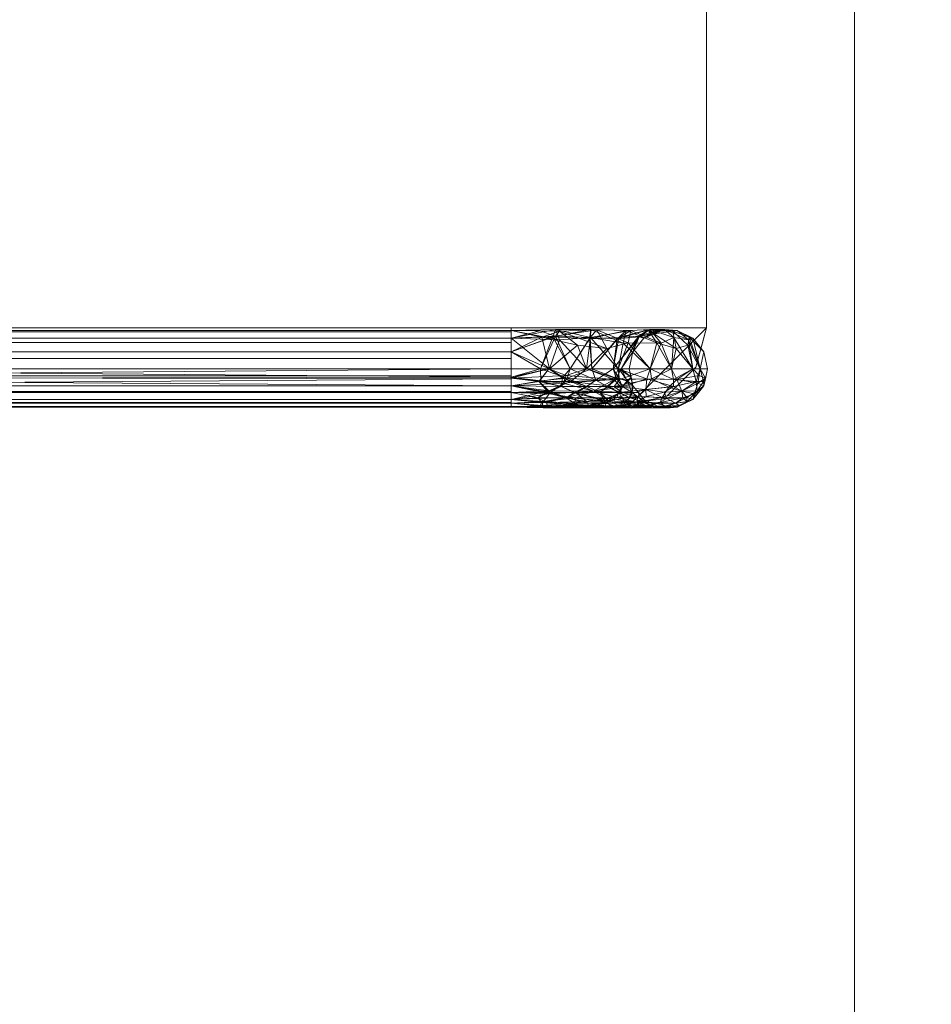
# Model space of a CAD drawing. Header units: inches. Extents: x -774 to 289, y -440 to 407.
# Tile 593 of 656: x 84 to 96, y 181 to 193. Entities that reach past the tile are written whole.
import ezdxf

# ---------------------------------------------------------------- set-up
doc = ezdxf.new("R2010")
doc.units = ezdxf.units.IN
doc.header["$MEASUREMENT"] = 0
for name, color, linetype, lineweight in [('A-FLOR', 192, 'Continuous', 13), ('A-ROOF', 132, 'Continuous', 13), ('I-FURN', 30, 'Continuous', 9)]:
    doc.layers.add(name, color=color, linetype=linetype, lineweight=lineweight)

# ---------------------------------------------------------------- blocks, each defined once
blk = doc.blocks.new('Chair-Breuer - Chair-Breuer-315749-_3D_')
at = {"layer": 'I-FURN'}
mesh = blk.add_polyface(dxfattribs=at)
corners = [(7.5, 9.5, 18), (-7.5, 9.5, 18), (-8, 9.366, 18), (-8.366, 9, 18), (-8.5, 8.5, 18), (-8.5, -5, 18), (-8.366, -5.5, 18), (-8, -5.866, 18), (-7.5, -6, 18), (7.5, -6, 18), (8, -5.866, 18), (8.366, -5.5, 18), (8.5, -5, 18), (8.5, 8.5, 18), (8.366, 9, 18), (8, 9.366, 18)]
mesh.append_faces([[corners[k] for k in face] for face in [(0, 13, 14, 15), (4, 1, 2, 3)]], dxfattribs={"vtx0": -1})
mesh.append_faces([[corners[k] for k in face] for face in [(13, 0, 9, 12)]], dxfattribs={"vtx0": -1, "vtx1": -1, "vtx2": -1})
mesh.append_faces([[corners[k] for k in face] for face in [(9, 0, 1, 8)]], dxfattribs={"vtx0": -1, "vtx2": -1})
mesh.append_faces([[corners[k] for k in face] for face in [(1, 4, 5, 8)]], dxfattribs={"vtx0": -1, "vtx2": -1, "vtx3": -1})
mesh.append_faces([[corners[k] for k in face] for face in [(11, 12, 9, 10)]], dxfattribs={"vtx1": -1})
mesh.append_faces([[corners[k] for k in face] for face in [(6, 7, 8, 5)]], dxfattribs={"vtx2": -1})
mesh = blk.add_polyface(dxfattribs=at)
corners = [(7.5, 9.5, 16.5), (8, 9.366, 16.5), (8.366, 9, 16.5), (8.5, 8.5, 16.5), (8.5, -5, 16.5), (8.366, -5.5, 16.5), (8, -5.866, 16.5), (7.5, -6, 16.5), (-7.5, -6, 16.5), (-8, -5.866, 16.5), (-8.366, -5.5, 16.5), (-8.5, -5, 16.5), (-8.5, 8.5, 16.5), (-8.366, 9, 16.5), (-8, 9.366, 16.5), (-7.5, 9.5, 16.5)]
mesh.append_faces([[corners[k] for k in face] for face in [(7, 0, 3, 4)]], dxfattribs={"vtx0": -1, "vtx1": -1, "vtx3": -1})
mesh.append_faces([[corners[k] for k in face] for face in [(11, 12, 15, 8)]], dxfattribs={"vtx1": -1, "vtx2": -1, "vtx3": -1})
mesh.append_faces([[corners[k] for k in face] for face in [(7, 8, 15, 0)]], dxfattribs={"vtx1": -1, "vtx3": -1})
mesh.append_faces([[corners[k] for k in face] for face in [(9, 10, 11, 8), (5, 6, 7, 4)]], dxfattribs={"vtx2": -1})
mesh.append_faces([[corners[k] for k in face] for face in [(12, 13, 14, 15), (0, 1, 2, 3)]], dxfattribs={"vtx3": -1})
mesh = blk.add_polyface(dxfattribs=at)
corners = [(-7.5, 9.5, 18), (7.5, 9.5, 18), (7.5, 9.5, 16.5), (-7.5, 9.5, 16.5)]
mesh.append_faces([[corners[k] for k in face] for face in [(3, 0, 1, 2)]])
mesh = blk.add_polyface(dxfattribs=at)
corners = [(7.5, 9.5, 18), (8, 9.366, 18), (8.366, 9, 18), (8.5, 8.5, 18), (8.5, 8.5, 16.5), (8.366, 9, 16.5), (8, 9.366, 16.5), (7.5, 9.5, 16.5), (8.448, 8.692, 16.5), (8.433, 8.75, 18), (8.183, 9.183, 18), (8.183, 9.183, 16.5), (7.692, 9.448, 18), (7.75, 9.433, 16.5)]
mesh.append_faces([[corners[k] for k in face] for face in [(9, 5, 2), (5, 9, 8), (1, 13, 12), (13, 1, 6)]], dxfattribs={"vtx0": -1, "vtx1": -1})
mesh.append_faces([[corners[k] for k in face] for face in [(8, 9, 3), (10, 11, 6, 1), (12, 13, 7), (11, 10, 2, 5)]], dxfattribs={"vtx0": -1, "vtx2": -1})
mesh.append_faces([[corners[k] for k in face] for face in [(3, 4, 8), (7, 0, 12)]], dxfattribs={"vtx2": -1})
mesh = blk.add_polyface(dxfattribs=at)
corners = [(8.021, 9.515, 2.5), (8.021, 9.325, 1.543), (8.021, 8.783, 0.732), (8.021, 7.972, 0.19), (8.021, 7.015, 0), (7.804, 7.015, 0.049), (7.63, 7.015, 0.188), (7.534, 7.015, 0.388), (7.534, 7.015, 0.611), (7.63, 7.015, 0.811), (7.804, 7.015, 0.95), (8.021, 7.015, 1), (8.021, 7.765, 1.201), (8.021, 8.314, 1.75), (8.021, 8.515, 2.5), (7.804, 8.565, 2.5), (7.63, 8.704, 2.5), (7.534, 8.904, 2.5), (7.534, 9.127, 2.5), (7.63, 9.327, 2.5), (7.804, 9.466, 2.5), (8.021, 9.418, 2.012), (8.021, 7.503, 0.097), (7.524, 8.105, 0.756), (7.522, 8.781, 1.488), (7.543, 7.629, 0.442), (7.608, 7.581, 0.877), (7.653, 9.271, 1.884), (7.613, 8.642, 1.97), (7.618, 7.405, 0.237), (7.538, 7.379, 0.666), (7.723, 7.861, 0.252), (8.021, 8.378, 0.461), (7.692, 8.505, 0.648), (7.642, 8.362, 1.505), (7.697, 8.922, 1.073), (7.533, 8.536, 1.036), (7.623, 8.019, 1.13), (7.522, 8.964, 1.935), (8.021, 9.054, 1.137), (8.021, 7.39, 1.1), (8.021, 8.415, 2.125), (7.764, 8.234, 0.399), (8.021, 8.04, 1.475), (7.622, 9.085, 1.492)]
mesh.append_faces([[corners[k] for k in face] for face in [(8, 25, 7), (32, 33, 2), (22, 31, 3), (17, 38, 16), (3, 42, 32), (1, 27, 21), (16, 28, 15), (18, 38, 17), (43, 37, 12)]], dxfattribs={"vtx0": -1, "vtx1": -1})
mesh.append_faces([[corners[k] for k in face] for face in [(33, 35, 2), (25, 26, 23), (38, 44, 24), (25, 29, 7), (23, 42, 25), (30, 9, 26), (42, 33, 32), (42, 23, 33), (25, 8, 30), (38, 18, 27), (44, 38, 27), (37, 43, 34), (22, 29, 31), (5, 29, 22), (35, 33, 36), (19, 21, 27), (34, 28, 24), (24, 28, 38), (41, 15, 28), (29, 25, 31), (26, 25, 30), (3, 31, 42), (36, 33, 23), (36, 34, 24), (37, 23, 26), (44, 35, 24), (44, 39, 35), (36, 23, 37), (35, 36, 24), (37, 26, 12), (36, 37, 34), (16, 38, 28), (10, 40, 26), (13, 28, 34), (42, 31, 25), (1, 44, 27)]], dxfattribs={"vtx0": -1, "vtx1": -1, "vtx2": -1})
mesh.append_faces([[corners[k] for k in face] for face in [(29, 5, 6), (30, 8, 9), (28, 13, 41), (26, 9, 10), (21, 19, 20)]], dxfattribs={"vtx0": -1, "vtx2": -1})
mesh.append_faces([[corners[k] for k in face] for face in [(4, 5, 22), (14, 15, 41)]], dxfattribs={"vtx1": -1})
mesh.append_faces([[corners[k] for k in face] for face in [(40, 12, 26), (6, 7, 29), (18, 19, 27), (1, 39, 44), (39, 2, 35), (43, 13, 34)]], dxfattribs={"vtx1": -1, "vtx2": -1})
mesh.append_faces([[corners[k] for k in face] for face in [(10, 11, 40), (20, 0, 21)]], dxfattribs={"vtx2": -1})
mesh = blk.add_polyface(dxfattribs=at)
corners = [(8.021, 7.015, 16.5), (8.021, 7.972, 16.31), (8.021, 8.783, 15.768), (8.021, 9.325, 14.957), (8.021, 9.515, 14), (7.804, 9.466, 14), (7.63, 9.327, 14), (7.534, 9.127, 14), (7.534, 8.904, 14), (7.63, 8.704, 14), (7.804, 8.565, 14), (8.021, 8.515, 14), (8.021, 8.314, 14.75), (8.021, 7.765, 15.299), (8.021, 7.015, 15.5), (7.804, 7.015, 15.55), (7.63, 7.015, 15.688), (7.534, 7.015, 15.889), (7.534, 7.015, 16.111), (7.63, 7.015, 16.312), (7.804, 7.015, 16.45), (8.021, 7.503, 16.403), (8.021, 9.418, 14.487), (7.524, 8.759, 15.09), (7.522, 8.027, 15.766), (7.543, 9.073, 14.613), (7.608, 8.638, 14.566), (7.653, 7.631, 16.256), (7.613, 7.545, 15.626), (7.618, 9.278, 14.39), (7.538, 8.849, 14.364), (7.723, 9.263, 14.846), (8.021, 9.054, 15.362), (7.692, 8.867, 15.489), (7.642, 8.01, 15.346), (7.697, 8.442, 15.907), (7.533, 8.479, 15.521), (7.623, 8.385, 15.003), (7.522, 7.58, 15.948), (8.021, 8.378, 16.039), (8.021, 8.415, 14.375), (8.021, 7.39, 15.4), (7.764, 9.116, 15.219), (8.021, 8.04, 15.025), (7.622, 8.023, 16.069)]
mesh.append_faces([[corners[k] for k in face] for face in [(8, 25, 7), (32, 33, 2), (22, 31, 3), (17, 38, 16), (3, 42, 32), (1, 27, 21), (16, 28, 15), (18, 38, 17), (43, 37, 12)]], dxfattribs={"vtx0": -1, "vtx1": -1})
mesh.append_faces([[corners[k] for k in face] for face in [(33, 35, 2), (25, 26, 23), (38, 44, 24), (25, 29, 7), (23, 42, 25), (30, 9, 26), (42, 33, 32), (42, 23, 33), (25, 8, 30), (38, 18, 27), (44, 38, 27), (37, 43, 34), (22, 29, 31), (5, 29, 22), (35, 33, 36), (19, 21, 27), (34, 28, 24), (24, 28, 38), (41, 15, 28), (29, 25, 31), (26, 25, 30), (3, 31, 42), (36, 33, 23), (36, 34, 24), (37, 23, 26), (44, 35, 24), (44, 39, 35), (36, 23, 37), (35, 36, 24), (37, 26, 12), (36, 37, 34), (16, 38, 28), (10, 40, 26), (13, 28, 34), (42, 31, 25), (1, 44, 27)]], dxfattribs={"vtx0": -1, "vtx1": -1, "vtx2": -1})
mesh.append_faces([[corners[k] for k in face] for face in [(29, 5, 6), (30, 8, 9), (28, 13, 41), (26, 9, 10), (21, 19, 20)]], dxfattribs={"vtx0": -1, "vtx2": -1})
mesh.append_faces([[corners[k] for k in face] for face in [(4, 5, 22), (14, 15, 41)]], dxfattribs={"vtx1": -1})
mesh.append_faces([[corners[k] for k in face] for face in [(40, 12, 26), (6, 7, 29), (18, 19, 27), (1, 39, 44), (39, 2, 35), (43, 13, 34)]], dxfattribs={"vtx1": -1, "vtx2": -1})
mesh.append_faces([[corners[k] for k in face] for face in [(10, 11, 40), (20, 0, 21)]], dxfattribs={"vtx2": -1})
mesh = blk.add_polyface(dxfattribs=at)
corners = [(8.021, 9.515, 2.5), (7.804, 9.466, 2.5), (7.63, 9.327, 2.5), (7.534, 9.127, 2.5), (7.534, 8.904, 2.5), (7.63, 8.704, 2.5), (7.804, 8.565, 2.5), (8.021, 8.515, 2.5), (8.021, 8.515, 14), (7.804, 8.565, 14), (7.63, 8.704, 14), (7.534, 8.904, 14), (7.534, 9.127, 14), (7.63, 9.327, 14), (7.804, 9.466, 14), (8.021, 9.515, 14)]
mesh.append_faces([[corners[k] for k in face] for face in [(10, 11, 4, 5), (9, 10, 5, 6), (3, 4, 11, 12), (12, 13, 2, 3), (13, 14, 1, 2)]], dxfattribs={"vtx1": -1, "vtx3": -1})
mesh.append_faces([[corners[k] for k in face] for face in [(7, 8, 9, 6)]], dxfattribs={"vtx2": -1})
mesh.append_faces([[corners[k] for k in face] for face in [(14, 15, 0, 1)]], dxfattribs={"vtx3": -1})
mesh = blk.add_polyface(dxfattribs=at)
corners = [(8.021, 8.515, 2.5), (8.021, 8.314, 1.75), (8.021, 7.765, 1.201), (8.021, 7.015, 1), (8.238, 7.015, 0.95), (8.412, 7.015, 0.811), (8.508, 7.015, 0.611), (8.508, 7.015, 0.388), (8.412, 7.015, 0.188), (8.238, 7.015, 0.049), (8.021, 7.015, 0), (8.021, 7.972, 0.19), (8.021, 8.783, 0.732), (8.021, 9.325, 1.543), (8.021, 9.515, 2.5), (8.238, 9.466, 2.5), (8.412, 9.327, 2.5), (8.508, 9.127, 2.5), (8.508, 8.904, 2.5), (8.412, 8.704, 2.5), (8.238, 8.565, 2.5), (8.446, 8.616, 0.899), (8.322, 8.147, 1.368), (8.485, 7.997, 0.975), (8.52, 8.785, 1.502), (8.307, 8.063, 0.329), (8.307, 9.186, 1.452), (8.52, 7.823, 0.642), (8.482, 8.652, 1.735), (8.46, 9.104, 1.695), (8.46, 7.817, 0.41), (8.165, 8.091, 1.424), (8.247, 7.653, 1.083), (8.392, 7.708, 0.985), (8.247, 8.432, 1.862), (8.387, 8.517, 1.794), (8.431, 8.255, 1.316), (8.491, 8.395, 1.296), (8.519, 8.24, 0.977), (8.507, 8.353, 0.856), (8.513, 8.653, 1.51), (8.519, 8.895, 1.976), (8.512, 9.033, 1.944), (8.495, 8.76, 1.228), (8.521, 8.541, 1.228), (8.515, 8.64, 1.21), (8.508, 9.015, 2.5), (8.46, 8.804, 2.5), (8.451, 8.717, 2.112), (8.497, 8.824, 2.13), (8.39, 8.642, 2.155), (8.325, 8.634, 2.5), (8.321, 8.545, 2.031), (8.322, 8.402, 1.699), (8.46, 9.227, 2.5), (8.438, 9.254, 2.089), (8.342, 9.349, 2.017), (8.206, 9.39, 1.839), (8.158, 9.123, 1.19), (8.284, 8.73, 0.785), (8.393, 9.2, 1.68), (8.385, 8.935, 1.157), (8.487, 9.161, 2.109), (8.158, 8.393, 0.436), (8.182, 7.769, 0.144), (8.302, 7.494, 0.134), (8.388, 7.71, 0.266), (8.401, 8.234, 0.52), (8.46, 7.015, 0.288), (8.489, 7.42, 0.361), (8.517, 7.422, 0.476), (8.503, 7.805, 0.516), (8.518, 7.44, 0.598), (8.46, 7.015, 0.711), (8.452, 7.464, 0.812), (8.513, 7.835, 0.776), (8.508, 7.015, 0.5), (8.441, 7.41, 0.263), (8.496, 7.476, 0.713), (8.374, 8.625, 0.782), (8.321, 8.419, 0.553), (8.246, 8.325, 0.433), (8.021, 9.42, 2.021), (8.141, 9.488, 2.5), (8.105, 9.409, 1.802), (8.465, 8.239, 0.636), (8.021, 7.494, 0.095), (8.141, 7.015, 0.027), (8.182, 7.37, 0.052), (8.021, 8.04, 1.475), (8.247, 7.977, 1.279), (8.249, 8.241, 1.542), (8.139, 7.726, 1.163), (8.129, 7.015, 0.975), (8.021, 7.39, 1.1), (8.173, 7.392, 1.023), (8.327, 7.842, 1.125), (8.323, 7.459, 0.961), (8.325, 7.015, 0.881), (8.39, 7.35, 0.872), (8.129, 8.54, 2.5), (8.021, 8.387, 2.022), (8.135, 8.381, 1.848), (8.182, 8.501, 2.149), (8.438, 7.972, 1.064), (8.442, 8.495, 1.601), (8.497, 8.968, 1.594), (8.325, 9.397, 2.5), (8.021, 9.054, 1.137), (8.254, 9.02, 1.104), (8.451, 8.911, 1.279), (8.148, 8.8, 0.772), (8.021, 8.378, 0.461), (8.325, 7.015, 0.119)]
mesh.append_faces([[corners[k] for k in face] for face in [(8, 77, 68), (46, 42, 17), (20, 52, 51), (17, 62, 54), (87, 88, 9), (76, 72, 6), (4, 95, 93), (1, 102, 101), (108, 111, 12)]], dxfattribs={"vtx0": -1, "vtx1": -1})
mesh.append_faces([[corners[k] for k in face] for face in [(65, 9, 88), (86, 88, 87), (67, 30, 66), (62, 29, 55), (45, 43, 24), (72, 75, 78), (40, 41, 49), (31, 102, 1), (95, 94, 93), (96, 90, 32), (15, 56, 57), (28, 105, 37), (22, 90, 96), (59, 61, 79), (111, 59, 81), (35, 48, 50), (55, 56, 16), (44, 45, 24), (104, 23, 36), (70, 7, 69), (42, 46, 41), (31, 91, 102), (60, 61, 26), (37, 23, 38), (52, 35, 50), (35, 36, 105), (11, 63, 64), (69, 77, 30), (8, 65, 66), (30, 67, 85), (84, 58, 13), (50, 48, 19), (90, 91, 31), (32, 90, 92), (99, 33, 97), (33, 96, 97), (53, 35, 52), (35, 53, 36), (49, 28, 40), (36, 22, 96), (36, 23, 37), (23, 75, 38), (40, 28, 37), (39, 38, 27), (40, 44, 24), (39, 27, 71), (39, 21, 43), (44, 37, 38), (41, 40, 24), (41, 24, 42), (49, 41, 18), (106, 24, 43), (54, 62, 55), (110, 21, 61), (106, 29, 62), (37, 44, 40), (39, 44, 38), (44, 39, 45), (39, 43, 45), (105, 48, 35), (47, 48, 49), (28, 49, 48), (20, 103, 52), (53, 52, 34), (50, 51, 52), (91, 53, 34), (36, 53, 22), (56, 55, 60), (42, 62, 17), (29, 60, 55), (57, 56, 26), (58, 57, 26), (109, 58, 26), (111, 108, 58), (109, 61, 59), (81, 59, 80), (106, 110, 29), (26, 56, 60), (110, 60, 29), (61, 21, 79), (62, 42, 106), (63, 81, 64), (111, 63, 12), (65, 64, 25), (66, 65, 25), (67, 66, 25), (68, 77, 69), (79, 80, 59), (85, 67, 21), (30, 71, 69), (66, 77, 8), (69, 71, 70), (72, 70, 27), (72, 76, 70), (71, 30, 85), (70, 71, 27), (27, 75, 72), (33, 99, 74), (72, 78, 6), (104, 74, 23), (38, 75, 27), (78, 23, 74), (30, 77, 66), (23, 78, 75), (73, 78, 74), (21, 67, 79), (80, 67, 25), (67, 80, 79), (81, 80, 25), (64, 81, 25), (81, 63, 111), (84, 83, 57), (83, 84, 82), (58, 84, 57), (21, 39, 85), (71, 85, 39), (88, 86, 64), (65, 88, 64), (91, 90, 22), (92, 90, 31), (53, 91, 22), (91, 34, 102), (89, 92, 31), (92, 95, 32), (32, 95, 4), (94, 95, 92), (97, 96, 32), (96, 33, 104), (32, 4, 97), (98, 99, 97), (74, 99, 5), (102, 103, 101), (103, 102, 34), (103, 34, 52), (101, 103, 100), (96, 104, 36), (74, 104, 33), (37, 105, 36), (48, 105, 28), (24, 106, 42), (110, 106, 43), (61, 109, 26), (111, 109, 59), (21, 110, 43), (60, 110, 61), (111, 58, 109)]], dxfattribs={"vtx0": -1, "vtx1": -1, "vtx2": -1})
mesh.append_faces([[corners[k] for k in face] for face in [(84, 13, 82), (63, 11, 112), (31, 1, 89), (49, 18, 47), (92, 2, 94), (48, 47, 19), (50, 19, 51), (56, 15, 107), (65, 8, 113), (74, 5, 73), (57, 83, 15), (92, 89, 2), (97, 4, 98), (99, 98, 5)]], dxfattribs={"vtx0": -1, "vtx2": -1})
mesh.append_faces([[corners[k] for k in face] for face in [(7, 68, 69), (16, 54, 55), (73, 6, 78), (46, 18, 41), (76, 7, 70), (86, 11, 64), (20, 100, 103), (107, 16, 56), (108, 13, 58), (112, 12, 63), (113, 9, 65)]], dxfattribs={"vtx1": -1, "vtx2": -1})
mesh.append_faces([[corners[k] for k in face] for face in [(100, 0, 101), (82, 14, 83), (87, 10, 86), (94, 3, 93)]], dxfattribs={"vtx2": -1})
mesh = blk.add_polyface(dxfattribs=at)
corners = [(8.021, 8.515, 2.5), (8.238, 8.565, 2.5), (8.412, 8.704, 2.5), (8.508, 8.904, 2.5), (8.508, 9.127, 2.5), (8.412, 9.327, 2.5), (8.238, 9.466, 2.5), (8.021, 9.515, 2.5), (8.021, 9.515, 14), (8.238, 9.466, 14), (8.412, 9.327, 14), (8.508, 9.127, 14), (8.508, 8.904, 14), (8.412, 8.704, 14), (8.238, 8.565, 14), (8.021, 8.515, 14), (8.165, 9.483, 2.5), (8.129, 9.491, 14), (8.325, 9.397, 14), (8.325, 9.397, 2.5), (8.46, 9.227, 14), (8.46, 9.227, 2.5), (8.508, 9.015, 2.5), (8.508, 9.015, 14), (8.46, 8.804, 14), (8.46, 8.804, 2.5), (8.325, 8.634, 14), (8.325, 8.634, 2.5), (8.165, 8.548, 14), (8.129, 8.54, 2.5)]
mesh.append_faces([[corners[k] for k in face] for face in [(17, 7, 8)]], dxfattribs={"vtx0": -1})
mesh.append_faces([[corners[k] for k in face] for face in [(9, 16, 17), (28, 1, 14), (7, 17, 16), (1, 28, 29), (15, 29, 28)]], dxfattribs={"vtx0": -1, "vtx1": -1})
mesh.append_faces([[corners[k] for k in face] for face in [(9, 6, 16)]], dxfattribs={"vtx0": -1, "vtx2": -1})
mesh.append_faces([[corners[k] for k in face] for face in [(19, 6, 9, 18), (21, 5, 10, 20), (5, 19, 18, 10), (4, 21, 20, 11), (23, 12, 3, 22), (25, 3, 12, 24), (13, 26, 27, 2), (24, 13, 2, 25), (1, 27, 26, 14), (22, 4, 11, 23)]], dxfattribs={"vtx1": -1, "vtx3": -1})
mesh.append_faces([[corners[k] for k in face] for face in [(15, 0, 29)]], dxfattribs={"vtx2": -1})
mesh = blk.add_polyface(dxfattribs=at)
corners = [(8.021, 7.015, 15.5), (8.021, 7.765, 15.299), (8.021, 8.314, 14.75), (8.021, 8.515, 14), (8.238, 8.565, 14), (8.412, 8.704, 14), (8.508, 8.904, 14), (8.508, 9.127, 14), (8.412, 9.327, 14), (8.238, 9.466, 14), (8.021, 9.515, 14), (8.021, 9.325, 14.957), (8.021, 8.783, 15.768), (8.021, 7.972, 16.31), (8.021, 7.015, 16.5), (8.238, 7.015, 16.45), (8.412, 7.015, 16.312), (8.508, 7.015, 16.111), (8.508, 7.015, 15.889), (8.412, 7.015, 15.688), (8.238, 7.015, 15.55), (8.446, 8.616, 15.6), (8.322, 8.147, 15.132), (8.485, 8.54, 14.981), (8.52, 8.013, 15.77), (8.307, 9.186, 15.048), (8.307, 8.063, 16.17), (8.52, 8.873, 14.808), (8.482, 7.78, 15.636), (8.46, 7.82, 16.089), (8.46, 9.106, 14.802), (8.165, 8.091, 15.076), (8.247, 8.432, 14.638), (8.392, 8.53, 14.693), (8.247, 7.653, 15.417), (8.387, 7.721, 15.502), (8.431, 8.199, 15.24), (8.491, 8.219, 15.379), (8.519, 8.539, 15.225), (8.507, 8.659, 15.337), (8.513, 8.005, 15.637), (8.519, 7.539, 15.88), (8.512, 7.571, 16.017), (8.495, 8.287, 15.745), (8.521, 8.288, 15.525), (8.515, 8.305, 15.625), (8.508, 7.015, 16), (8.46, 7.015, 15.788), (8.451, 7.403, 15.701), (8.497, 7.385, 15.809), (8.39, 7.36, 15.627), (8.325, 7.015, 15.619), (8.321, 7.484, 15.53), (8.322, 7.816, 15.386), (8.46, 7.015, 16.212), (8.438, 7.426, 16.239), (8.342, 7.498, 16.334), (8.206, 7.676, 16.374), (8.158, 8.325, 16.107), (8.284, 8.73, 15.715), (8.393, 7.836, 16.185), (8.385, 8.358, 15.92), (8.487, 7.407, 16.146), (8.158, 9.079, 15.377), (8.182, 9.371, 14.753), (8.302, 9.381, 14.479), (8.388, 9.25, 14.694), (8.401, 8.995, 15.219), (8.46, 9.227, 14), (8.489, 9.154, 14.404), (8.517, 9.039, 14.406), (8.503, 8.999, 14.789), (8.518, 8.918, 14.425), (8.46, 8.804, 14), (8.452, 8.703, 14.448), (8.513, 8.74, 14.819), (8.508, 9.015, 14), (8.441, 9.252, 14.394), (8.496, 8.802, 14.461), (8.374, 8.733, 15.609), (8.321, 8.963, 15.403), (8.246, 9.082, 15.31), (8.021, 7.494, 16.405), (8.141, 7.015, 16.473), (8.105, 7.713, 16.393), (8.465, 8.879, 15.223), (8.021, 9.42, 14.478), (8.141, 9.488, 14), (8.182, 9.463, 14.354), (8.021, 8.04, 15.025), (8.247, 8.236, 14.962), (8.249, 7.973, 15.225), (8.139, 8.352, 14.71), (8.129, 8.54, 14), (8.021, 8.415, 14.375), (8.173, 8.492, 14.376), (8.327, 8.39, 14.827), (8.323, 8.554, 14.444), (8.325, 8.634, 14), (8.39, 8.644, 14.334), (8.129, 7.015, 15.525), (8.021, 7.493, 15.372), (8.135, 7.667, 15.366), (8.182, 7.366, 15.486), (8.438, 8.451, 14.956), (8.442, 7.914, 15.48), (8.497, 7.921, 15.953), (8.325, 7.015, 16.381), (8.021, 8.378, 16.039), (8.254, 8.412, 16.004), (8.451, 8.237, 15.896), (8.148, 8.743, 15.784), (8.021, 9.054, 15.362), (8.325, 9.397, 14)]
mesh.append_faces([[corners[k] for k in face] for face in [(8, 77, 68), (46, 42, 17), (19, 48, 47), (20, 52, 51), (17, 62, 54), (87, 88, 9), (76, 72, 6), (4, 95, 93), (1, 102, 101), (108, 111, 12)]], dxfattribs={"vtx0": -1, "vtx1": -1})
mesh.append_faces([[corners[k] for k in face] for face in [(65, 9, 88), (86, 88, 87), (67, 30, 66), (62, 29, 55), (45, 43, 24), (72, 75, 78), (40, 41, 49), (31, 102, 1), (95, 94, 93), (90, 31, 92), (15, 56, 57), (28, 105, 37), (22, 90, 96), (59, 61, 79), (111, 59, 81), (35, 48, 50), (55, 56, 16), (44, 45, 24), (104, 23, 36), (70, 7, 69), (42, 46, 41), (31, 91, 102), (60, 61, 26), (37, 23, 38), (52, 35, 50), (35, 36, 105), (11, 63, 64), (69, 77, 30), (8, 65, 66), (30, 67, 85), (84, 58, 13), (48, 19, 50), (90, 91, 31), (32, 90, 92), (99, 33, 97), (33, 96, 97), (53, 35, 52), (35, 53, 36), (105, 48, 35), (36, 22, 96), (36, 23, 37), (23, 75, 38), (40, 28, 37), (39, 38, 27), (40, 44, 24), (39, 27, 71), (39, 21, 43), (44, 37, 38), (41, 40, 24), (41, 24, 42), (49, 41, 18), (106, 24, 43), (54, 62, 55), (110, 21, 61), (106, 29, 62), (37, 44, 40), (39, 44, 38), (44, 39, 45), (39, 43, 45), (28, 40, 49), (47, 48, 49), (28, 49, 48), (20, 103, 52), (53, 52, 34), (50, 51, 52), (91, 53, 34), (36, 53, 22), (56, 55, 60), (42, 62, 17), (29, 60, 55), (57, 56, 26), (58, 57, 26), (109, 58, 26), (111, 108, 58), (109, 61, 59), (81, 59, 80), (106, 110, 29), (26, 56, 60), (110, 60, 29), (61, 21, 79), (62, 42, 106), (63, 81, 64), (111, 63, 12), (65, 64, 25), (66, 65, 25), (67, 66, 25), (68, 77, 69), (79, 80, 59), (85, 67, 21), (30, 71, 69), (66, 77, 8), (69, 71, 70), (72, 70, 27), (72, 76, 70), (71, 30, 85), (70, 71, 27), (27, 75, 72), (33, 99, 74), (72, 78, 6), (104, 74, 23), (38, 75, 27), (78, 23, 74), (30, 77, 66), (23, 78, 75), (73, 78, 74), (21, 67, 79), (80, 67, 25), (67, 80, 79), (81, 80, 25), (64, 81, 25), (81, 63, 111), (84, 83, 57), (83, 84, 82), (58, 84, 57), (21, 39, 85), (71, 85, 39), (88, 86, 64), (65, 88, 64), (96, 90, 32), (91, 90, 22), (53, 91, 22), (91, 34, 102), (89, 92, 31), (92, 95, 32), (32, 95, 4), (94, 95, 92), (97, 96, 32), (96, 33, 104), (32, 4, 97), (98, 99, 97), (74, 99, 5), (102, 103, 101), (103, 102, 34), (103, 34, 52), (101, 103, 100), (96, 104, 36), (74, 104, 33), (37, 105, 36), (48, 105, 28), (24, 106, 42), (110, 106, 43), (61, 109, 26), (111, 109, 59), (21, 110, 43), (60, 110, 61), (111, 58, 109)]], dxfattribs={"vtx0": -1, "vtx1": -1, "vtx2": -1})
mesh.append_faces([[corners[k] for k in face] for face in [(84, 13, 82), (63, 11, 112), (31, 1, 89), (49, 18, 47), (92, 2, 94), (50, 19, 51), (56, 15, 107), (65, 8, 113), (74, 5, 73), (57, 83, 15), (92, 89, 2), (97, 4, 98), (99, 98, 5)]], dxfattribs={"vtx0": -1, "vtx2": -1})
mesh.append_faces([[corners[k] for k in face] for face in [(7, 68, 69), (16, 54, 55), (73, 6, 78), (46, 18, 41), (76, 7, 70), (86, 11, 64), (20, 100, 103), (107, 16, 56), (108, 13, 58), (112, 12, 63), (113, 9, 65)]], dxfattribs={"vtx1": -1, "vtx2": -1})
mesh.append_faces([[corners[k] for k in face] for face in [(100, 0, 101), (82, 14, 83), (87, 10, 86), (94, 3, 93)]], dxfattribs={"vtx2": -1})
mesh = blk.add_polyface(dxfattribs=at)
corners = [(8.5, 8.5, 18), (8.5, -5, 18), (8.5, -5, 16.5), (8.5, 8.5, 16.5)]
mesh.append_faces([[corners[k] for k in face] for face in [(3, 0, 1, 2)]])
mesh = blk.add_polyface(dxfattribs=at)
corners = [(8.5, 7.015, 0.5), (8.45, 7.015, 0.283), (8.312, 7.015, 0.109), (8.111, 7.015, 0.012), (7.889, 7.015, 0.012), (7.688, 7.015, 0.109), (7.55, 7.015, 0.283), (7.5, 7.015, 0.5), (7.55, 7.015, 0.717), (7.688, 7.015, 0.891), (7.889, 7.015, 0.987), (8.111, 7.015, 0.987), (8.312, 7.015, 0.891), (8.45, 7.015, 0.717)]
mesh.append_faces([[corners[k] for k in face] for face in [(8, 6, 7)]], dxfattribs={"vtx0": -1})
mesh.append_faces([[corners[k] for k in face] for face in [(0, 6, 8, 11)]], dxfattribs={"vtx0": -1, "vtx1": -1, "vtx2": -1, "vtx3": -1})
mesh.append_faces([[corners[k] for k in face] for face in [(2, 3, 0, 1)]], dxfattribs={"vtx1": -1})
mesh.append_faces([[corners[k] for k in face] for face in [(3, 4, 0)]], dxfattribs={"vtx1": -1, "vtx2": -1})
mesh.append_faces([[corners[k] for k in face] for face in [(4, 5, 6, 0)]], dxfattribs={"vtx2": -1, "vtx3": -1})
mesh.append_faces([[corners[k] for k in face] for face in [(8, 9, 10, 11), (11, 12, 13, 0)]], dxfattribs={"vtx3": -1})
mesh = blk.add_polyface(dxfattribs=at)
corners = [(7.5, -6, 0.5), (7.55, -6, 0.717), (7.688, -6, 0.891), (7.889, -6, 0.987), (8.111, -6, 0.987), (8.312, -6, 0.891), (8.45, -6, 0.717), (8.5, -6, 0.5), (8.5, 7.015, 0.5), (8.45, 7.015, 0.717), (8.312, 7.015, 0.891), (8.111, 7.015, 0.987), (7.889, 7.015, 0.987), (7.688, 7.015, 0.891), (7.55, 7.015, 0.717), (7.5, 7.015, 0.5)]
mesh.append_faces([[corners[k] for k in face] for face in [(8, 9, 6, 7)]], dxfattribs={"vtx1": -1})
mesh.append_faces([[corners[k] for k in face] for face in [(10, 11, 4, 5), (9, 10, 5, 6), (3, 4, 11, 12), (12, 13, 2, 3), (13, 14, 1, 2)]], dxfattribs={"vtx1": -1, "vtx3": -1})
mesh.append_faces([[corners[k] for k in face] for face in [(14, 15, 0, 1)]], dxfattribs={"vtx3": -1})
mesh = blk.add_polyface(dxfattribs=at)
corners = [(8.5, -6, 0.5), (8.45, -6, 0.283), (8.312, -6, 0.109), (8.111, -6, 0.012), (7.889, -6, 0.012), (7.688, -6, 0.109), (7.55, -6, 0.283), (7.5, -6, 0.5), (7.5, 7.015, 0.5), (7.55, 7.015, 0.283), (7.688, 7.015, 0.109), (7.889, 7.015, 0.012), (8.111, 7.015, 0.012), (8.312, 7.015, 0.109), (8.45, 7.015, 0.283), (8.5, 7.015, 0.5)]
mesh.append_faces([[corners[k] for k in face] for face in [(5, 10, 11, 4)]], dxfattribs={"vtx0": -1, "vtx2": -1})
mesh.append_faces([[corners[k] for k in face] for face in [(8, 9, 6, 7)]], dxfattribs={"vtx1": -1})
mesh.append_faces([[corners[k] for k in face] for face in [(9, 10, 5, 6), (3, 4, 11, 12), (12, 13, 2, 3), (13, 14, 1, 2)]], dxfattribs={"vtx1": -1, "vtx3": -1})
mesh.append_faces([[corners[k] for k in face] for face in [(14, 15, 0, 1)]], dxfattribs={"vtx3": -1})
mesh = blk.add_polyface(dxfattribs=at)
corners = [(8.021, 7.015, 1), (7.804, 7.015, 0.95), (7.63, 7.015, 0.811), (7.534, 7.015, 0.611), (7.534, 7.015, 0.388), (7.63, 7.015, 0.188), (7.804, 7.015, 0.049), (8.021, 7.015, 0), (8.238, 7.015, 0.049), (8.412, 7.015, 0.188), (8.508, 7.015, 0.388), (8.508, 7.015, 0.611), (8.412, 7.015, 0.811), (8.238, 7.015, 0.95)]
mesh.append_faces([[corners[k] for k in face] for face in [(7, 5, 6)]], dxfattribs={"vtx0": -1})
mesh.append_faces([[corners[k] for k in face] for face in [(11, 7, 10)]], dxfattribs={"vtx0": -1, "vtx1": -1})
mesh.append_faces([[corners[k] for k in face] for face in [(11, 3, 5, 7)]], dxfattribs={"vtx0": -1, "vtx1": -1, "vtx2": -1, "vtx3": -1})
mesh.append_faces([[corners[k] for k in face] for face in [(11, 12, 13), (8, 9, 10, 7), (3, 4, 5)]], dxfattribs={"vtx2": -1})
mesh.append_faces([[corners[k] for k in face] for face in [(1, 2, 3, 11), (13, 0, 1, 11)]], dxfattribs={"vtx2": -1, "vtx3": -1})
mesh = blk.add_polyface(dxfattribs=at)
corners = [(8.021, 7.015, 16.5), (7.804, 7.015, 16.45), (7.63, 7.015, 16.312), (7.534, 7.015, 16.111), (7.534, 7.015, 15.889), (7.63, 7.015, 15.688), (7.804, 7.015, 15.55), (8.021, 7.015, 15.5), (8.021, -5.985, 15.5), (7.804, -5.985, 15.55), (7.63, -5.985, 15.688), (7.534, -5.985, 15.889), (7.534, -5.985, 16.111), (7.63, -5.985, 16.312), (7.804, -5.985, 16.45), (8.021, -5.985, 16.5)]
mesh.append_faces([[corners[k] for k in face] for face in [(8, 9, 6, 7)]], dxfattribs={"vtx1": -1})
mesh.append_faces([[corners[k] for k in face] for face in [(10, 11, 4, 5), (9, 10, 5, 6), (3, 4, 11, 12), (12, 13, 2, 3), (13, 14, 1, 2)]], dxfattribs={"vtx1": -1, "vtx3": -1})
mesh.append_faces([[corners[k] for k in face] for face in [(14, 15, 0, 1)]], dxfattribs={"vtx3": -1})
mesh = blk.add_polyface(dxfattribs=at)
corners = [(8.021, 7.015, 15.5), (8.238, 7.015, 15.55), (8.412, 7.015, 15.688), (8.508, 7.015, 15.889), (8.508, 7.015, 16.111), (8.412, 7.015, 16.312), (8.238, 7.015, 16.45), (8.021, 7.015, 16.5), (8.021, -5.985, 16.5), (8.238, -5.985, 16.45), (8.412, -5.985, 16.312), (8.508, -5.985, 16.111), (8.508, -5.985, 15.889), (8.412, -5.985, 15.688), (8.238, -5.985, 15.55), (8.021, -5.985, 15.5), (8.148, 7.015, 16.471), (8.129, -5.985, 16.475), (8.325, -5.985, 16.381), (8.325, 7.015, 16.381), (8.46, -5.985, 16.212), (8.46, 7.015, 16.212), (8.508, 7.015, 16), (8.508, -5.985, 16), (8.46, -5.985, 15.788), (8.46, 7.015, 15.788), (8.325, -5.985, 15.619), (8.325, 7.015, 15.619), (8.148, -5.985, 15.529), (8.129, 7.015, 15.525)]
mesh.append_faces([[corners[k] for k in face] for face in [(17, 7, 8)]], dxfattribs={"vtx0": -1})
mesh.append_faces([[corners[k] for k in face] for face in [(9, 16, 17), (28, 1, 14), (7, 17, 16), (1, 28, 29), (15, 29, 28)]], dxfattribs={"vtx0": -1, "vtx1": -1})
mesh.append_faces([[corners[k] for k in face] for face in [(9, 6, 16)]], dxfattribs={"vtx0": -1, "vtx2": -1})
mesh.append_faces([[corners[k] for k in face] for face in [(19, 6, 9, 18), (21, 5, 10, 20), (5, 19, 18, 10), (4, 21, 20, 11), (23, 12, 3, 22), (25, 3, 12, 24), (13, 26, 27, 2), (24, 13, 2, 25), (1, 27, 26, 14), (22, 4, 11, 23)]], dxfattribs={"vtx1": -1, "vtx3": -1})
mesh.append_faces([[corners[k] for k in face] for face in [(15, 0, 29)]], dxfattribs={"vtx2": -1})

msp = doc.modelspace()

# ---------------------------------------------------------------- block references
at = {"layer": 'I-FURN', "rotation": 270.0000000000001}
msp.add_blockref('Chair-Breuer - Chair-Breuer-315749-_3D_', (83.445, 196.644, 120), dxfattribs=at)

# ---------------------------------------------------------------- meshes
at = {"layer": 'A-FLOR'}
mesh = msp.add_polyface(dxfattribs=at)
corners = [(135.445, 302.644, -12), (135.445, -125.356, -12), (-160.555, -125.356, -12), (-160.555, 302.644, -12)]
mesh.append_faces([[corners[k] for k in face] for face in [(2, 3, 0, 1)]])
mesh = msp.add_polyface(dxfattribs=at)
corners = [(135.445, 302.644), (-160.555, 302.644), (-160.555, -125.356), (135.445, -125.356)]
mesh.append_faces([[corners[k] for k in face] for face in [(2, 3, 0, 1)]])
mesh = msp.add_polyface(dxfattribs=at)
corners = [(127.445, 294.644, 109.25), (127.445, -117.356, 109.25), (-152.555, -117.356, 109.25), (-152.555, -13.356, 109.25), (-104.555, -13.356, 109.25), (-104.555, 173.644, 109.25), (-152.555, 173.644, 109.25), (-152.555, 294.644, 109.25)]
mesh.append_faces([[corners[k] for k in face] for face in [(4, 1, 2, 3)]], dxfattribs={"vtx0": -1})
mesh.append_faces([[corners[k] for k in face] for face in [(1, 4, 5)]], dxfattribs={"vtx0": -1, "vtx2": -1})
mesh.append_faces([[corners[k] for k in face] for face in [(5, 7, 0, 1)]], dxfattribs={"vtx0": -1, "vtx3": -1})
mesh.append_faces([[corners[k] for k in face] for face in [(6, 7, 5)]], dxfattribs={"vtx1": -1})
mesh = msp.add_polyface(dxfattribs=at)
corners = [(127.445, -117.356, 120), (127.445, 294.644, 120), (-152.555, 294.644, 120), (-152.555, 173.644, 120), (-104.555, 173.644, 120), (-104.555, -13.356, 120), (-152.555, -13.356, 120), (-152.555, -117.356, 120)]
mesh.append_faces([[corners[k] for k in face] for face in [(5, 0, 4)]], dxfattribs={"vtx0": -1, "vtx1": -1})
mesh.append_faces([[corners[k] for k in face] for face in [(7, 0, 5, 6)]], dxfattribs={"vtx1": -1})
mesh.append_faces([[corners[k] for k in face] for face in [(1, 2, 4, 0)]], dxfattribs={"vtx1": -1, "vtx2": -1})
mesh.append_faces([[corners[k] for k in face] for face in [(2, 3, 4)]], dxfattribs={"vtx2": -1})
at = {"layer": 'A-ROOF'}
mesh = msp.add_polyface(dxfattribs=at)
corners = [(-12.555, -137.356, 318.651), (69.914, -137.356, 277.416), (104.275, -137.356, 260.236), (104.275, 314.644, 260.236), (69.914, 314.644, 277.416), (-12.555, 314.644, 318.651)]
mesh.append_faces([[corners[k] for k in face] for face in [(5, 0, 1, 4)]], dxfattribs={"vtx2": -1})
mesh.append_faces([[corners[k] for k in face] for face in [(1, 2, 3, 4)]], dxfattribs={"vtx3": -1})
mesh = msp.add_polyface(dxfattribs=at)
corners = [(-12.555, -137.356, 305.234), (-12.555, 314.644, 305.234), (69.914, 314.644, 264), (94.828, 314.644, 251.543), (94.828, -137.356, 251.543), (69.914, -137.356, 264)]
mesh.append_faces([[corners[k] for k in face] for face in [(3, 4, 5, 2)]], dxfattribs={"vtx2": -1})
mesh.append_faces([[corners[k] for k in face] for face in [(5, 0, 1, 2)]], dxfattribs={"vtx3": -1})
mesh = msp.add_polyface(dxfattribs=at)
corners = [(147.445, 314.644, 120), (147.445, -137.356, 120), (94.828, -137.356, 251.543), (94.828, 314.644, 251.543)]
mesh.append_faces([[corners[k] for k in face] for face in [(0, 1, 2, 3)]])

doc.saveas('drawing.dxf')
